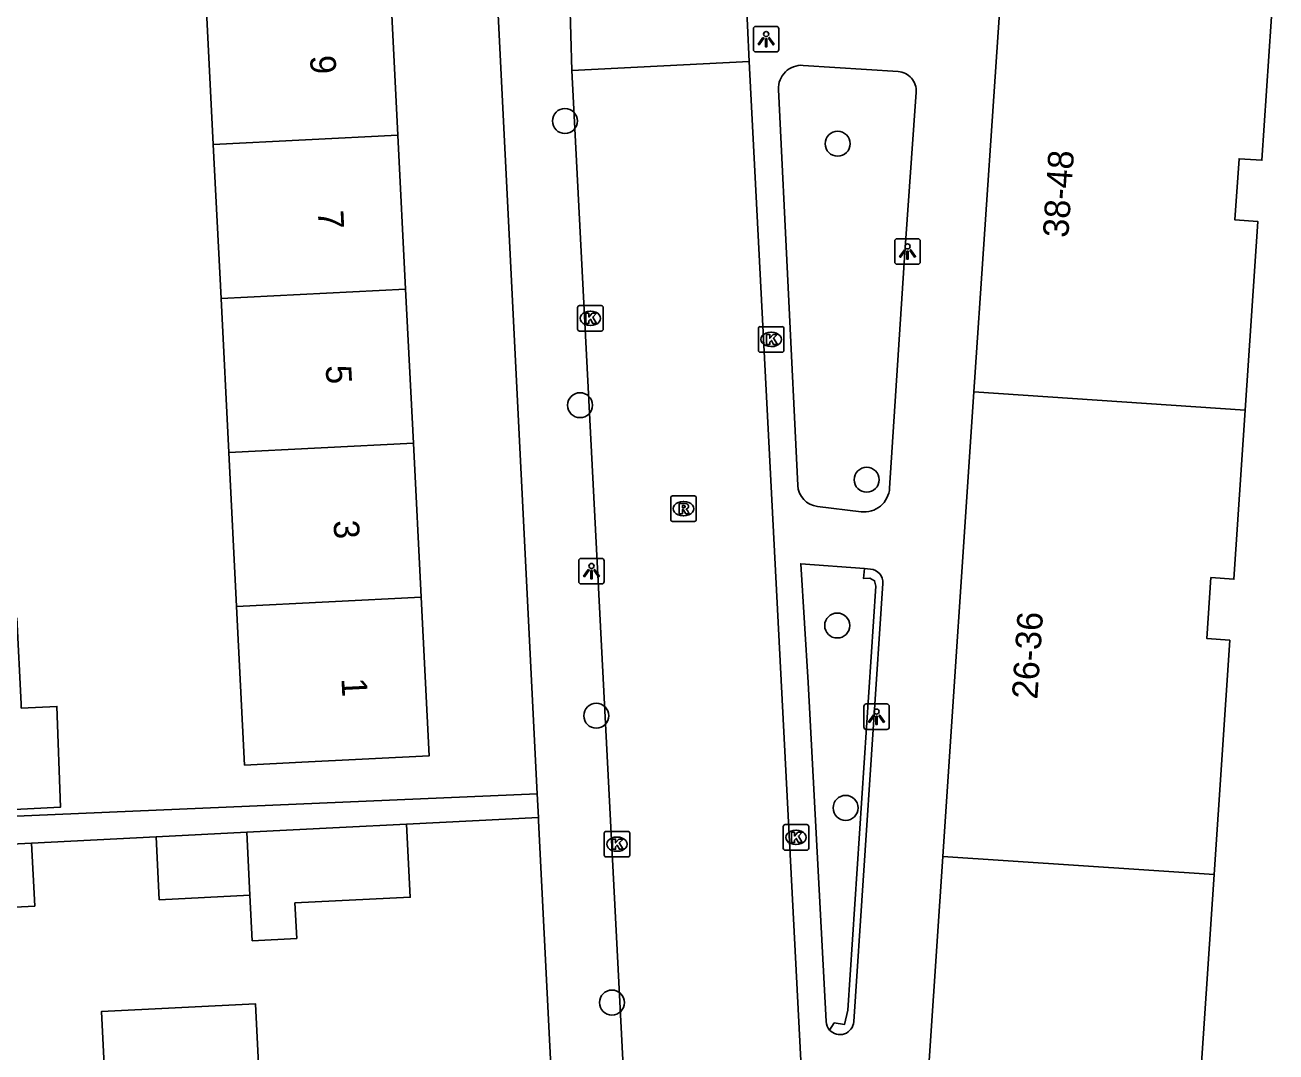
# Model space of a CAD drawing. Extents: x 161084 to 161928, y 385355 to 386522.
# Drawn here: x 161796.19 to 161845.17, y 385892.02 to 385932.25 of the extents above; entities that cross this region are included whole.
import ezdxf

# ---------------------------------------------------------------- set-up
doc = ezdxf.new("R2010")
doc.units = 0
for name, color, linetype in [('IMGEO_Boom', 7, 'Continuous'), ('IMGEO_Haag', 7, 'Continuous'), ('IMGEO_Kolk', 7, 'Continuous'), ('IMGEO_Lichtpunt', 7, 'Continuous'), ('IMGEO_Pand', 7, 'Continuous'), ('IMGEO_Pand_nummerreeks', 7, 'Continuous'), ('IMGEO_Rijbaan_lokaal_open', 7, 'Continuous'), ('IMGEO_Rioolput', 7, 'Continuous'), ('IMGEO_Voetpad_open', 7, 'Continuous')]:
    doc.layers.add(name, color=color, linetype=linetype)

msp = doc.modelspace()

# ---------------------------------------------------------------- linework, layer by layer
at = {"layer": 'IMGEO_Boom'}
for centre in [(161817.328, 385928.491), (161828.005, 385927.599), (161817.918, 385917.359), (161829.141, 385914.438), (161827.987, 385908.728), (161818.555, 385905.195), (161828.317, 385901.585), (161819.167, 385893.958)]:
    msp.add_circle(centre, 0.489, dxfattribs=at)
at = {"layer": 'IMGEO_Haag'}
msp.add_lwpolyline([(161829.052, 385910.955), (161829.018, 385910.564), (161829.266, 385910.581), (161829.449, 385910.481), (161829.499, 385910.266), (161828.404, 385893.656), (161828.272, 385893.093), (161827.874, 385893.159), (161827.691, 385892.881)], dxfattribs=at)
at = {"layer": 'IMGEO_Kolk'}
for p, q in [((161817.898, 385921.26), (161818.75, 385921.26)), ((161817.823, 385920.334), (161817.823, 385921.186)), ((161818.311, 385921.04), (161818.336, 385921.04)), ((161818.824, 385921.186), (161818.824, 385920.334)), ((161818.75, 385920.26), (161817.898, 385920.26)), ((161818.334, 385920.48), (161818.309, 385920.48)), ((161824.901, 385919.508), (161824.901, 385920.36)), ((161824.976, 385920.434), (161825.828, 385920.434)), ((161825.902, 385920.36), (161825.902, 385919.508)), ((161825.389, 385920.214), (161825.414, 385920.214)), ((161825.828, 385919.434), (161824.976, 385919.434)), ((161825.412, 385919.654), (161825.387, 385919.654)), ((161818.939, 385900.662), (161819.791, 385900.662)), ((161825.874, 385900.001), (161825.874, 385900.853)), ((161825.949, 385900.927), (161826.801, 385900.927)), ((161826.362, 385900.707), (161826.387, 385900.707)), ((161826.875, 385900.853), (161826.875, 385900.001)), ((161818.864, 385899.736), (161818.864, 385900.588)), ((161819.352, 385900.442), (161819.377, 385900.442)), ((161819.865, 385900.588), (161819.865, 385899.736)), ((161826.385, 385900.147), (161826.36, 385900.147)), ((161819.791, 385899.662), (161818.939, 385899.662)), ((161819.375, 385899.882), (161819.35, 385899.882)), ((161826.801, 385899.927), (161825.949, 385899.927))]:
    msp.add_line(p, q, dxfattribs=at)
for points in [[(161817.898, 385921.26), (161818.75, 385921.26)], [(161817.823, 385920.334), (161817.823, 385921.186)], [(161818.144, 385920.96), (161818.267, 385920.96), (161818.267, 385920.809), (161818.397, 385920.96), (161818.561, 385920.96), (161818.415, 385920.809), (161818.568, 385920.56), (161818.416, 385920.56), (161818.331, 385920.724), (161818.267, 385920.657), (161818.267, 385920.56), (161818.144, 385920.56), (161818.144, 385920.96)], [(161818.824, 385921.186), (161818.824, 385920.334)], [(161818.75, 385920.26), (161817.898, 385920.26)], [(161824.901, 385919.508), (161824.901, 385920.36)], [(161824.976, 385920.434), (161825.828, 385920.434)], [(161825.902, 385920.36), (161825.902, 385919.508)], [(161825.222, 385920.134), (161825.345, 385920.134), (161825.345, 385919.983), (161825.475, 385920.134), (161825.639, 385920.134), (161825.493, 385919.983), (161825.646, 385919.734), (161825.494, 385919.734), (161825.409, 385919.898), (161825.345, 385919.831), (161825.345, 385919.734), (161825.222, 385919.734), (161825.222, 385920.134)], [(161825.828, 385919.434), (161824.976, 385919.434)], [(161818.939, 385900.662), (161819.791, 385900.662)], [(161825.874, 385900.001), (161825.874, 385900.853)], [(161825.949, 385900.927), (161826.801, 385900.927)], [(161826.875, 385900.853), (161826.875, 385900.001)], [(161818.864, 385899.736), (161818.864, 385900.588)], [(161819.185, 385900.362), (161819.308, 385900.362), (161819.308, 385900.211), (161819.438, 385900.362), (161819.602, 385900.362), (161819.456, 385900.211), (161819.609, 385899.962), (161819.457, 385899.962), (161819.372, 385900.126), (161819.308, 385900.059), (161819.308, 385899.962), (161819.185, 385899.962), (161819.185, 385900.362)], [(161819.865, 385900.588), (161819.865, 385899.736)], [(161826.195, 385900.627), (161826.318, 385900.627), (161826.318, 385900.476), (161826.448, 385900.627), (161826.612, 385900.627), (161826.466, 385900.476), (161826.619, 385900.227), (161826.467, 385900.227), (161826.382, 385900.391), (161826.318, 385900.324), (161826.318, 385900.227), (161826.195, 385900.227), (161826.195, 385900.627)], [(161819.791, 385899.662), (161818.939, 385899.662)], [(161826.801, 385899.927), (161825.949, 385899.927)]]:
    msp.add_lwpolyline(points, dxfattribs=at)
for centre, start, end in [((161817.9, 385921.184), 91.552, 178.448), ((161817.9, 385921.184), 91.552, 178.448), ((161818.748, 385921.184), 1.552, 88.448), ((161818.748, 385921.184), 1.552, 88.448), ((161817.9, 385920.336), 181.552, 268.448), ((161817.9, 385920.336), 181.552, 268.448), ((161818.748, 385920.336), 271.552, 358.448), ((161818.748, 385920.336), 271.552, 358.448), ((161824.978, 385920.358), 91.552, 178.448), ((161824.978, 385920.358), 91.552, 178.448), ((161825.826, 385920.358), 1.552, 88.448), ((161825.826, 385920.358), 1.552, 88.448), ((161824.978, 385919.51), 181.552, 268.448), ((161824.978, 385919.51), 181.552, 268.448), ((161825.826, 385919.51), 271.552, 358.448), ((161825.826, 385919.51), 271.552, 358.448), ((161818.941, 385900.586), 91.552, 178.448), ((161818.941, 385900.586), 91.552, 178.448), ((161819.789, 385900.586), 1.552, 88.448), ((161819.789, 385900.586), 1.552, 88.448), ((161825.951, 385900.851), 91.552, 178.448), ((161825.951, 385900.851), 91.552, 178.448), ((161826.799, 385900.851), 1.552, 88.448), ((161826.799, 385900.851), 1.552, 88.448), ((161818.941, 385899.738), 181.552, 268.448), ((161818.941, 385899.738), 181.552, 268.448), ((161819.789, 385899.738), 271.552, 358.448), ((161819.789, 385899.738), 271.552, 358.448), ((161825.951, 385900.003), 181.552, 268.448), ((161825.951, 385900.003), 181.552, 268.448), ((161826.799, 385900.003), 271.552, 358.448), ((161826.799, 385900.003), 271.552, 358.448)]:
    msp.add_arc(centre, 0.0765, start, end, dxfattribs=at)
for centre, major_axis, ratio, start_param, end_param in [((161818.31, 385920.76), (-0.387, 0.002), 0.722429, 4.712389, 7.853982), ((161818.335, 385920.76), (-0.39, 0.002), 0.717154, 1.570796, 4.712389), ((161825.388, 385919.934), (-0.387, 0.002), 0.722429, 4.712389, 7.853982), ((161825.413, 385919.934), (-0.39, 0.002), 0.717154, 1.570796, 4.712389), ((161826.361, 385900.427), (-0.387, 0.002), 0.722429, 4.712389, 7.853982), ((161826.386, 385900.427), (-0.39, 0.002), 0.717154, 1.570796, 4.712389), ((161819.351, 385900.162), (-0.387, 0.002), 0.722429, 4.712389, 7.853982), ((161819.376, 385900.162), (-0.39, 0.002), 0.717154, 1.570796, 4.712389)]:
    msp.add_ellipse(centre, major_axis=major_axis, ratio=ratio, start_param=start_param, end_param=end_param, dxfattribs=at)
at = {"layer": 'IMGEO_Lichtpunt'}
for p, q in [((161824.706, 385932.1), (161824.706, 385931.293)), ((161824.706, 385932.1), (161824.706, 385931.293)), ((161825.608, 385932.195), (161824.8, 385932.195)), ((161825.608, 385932.195), (161824.8, 385932.195)), ((161825.702, 385931.293), (161825.702, 385932.1)), ((161825.702, 385931.293), (161825.702, 385932.1)), ((161824.8, 385931.199), (161825.608, 385931.199)), ((161824.8, 385931.199), (161825.608, 385931.199)), ((161830.243, 385923.782), (161830.243, 385922.975)), ((161830.243, 385923.782), (161830.243, 385922.975)), ((161831.145, 385923.877), (161830.337, 385923.877)), ((161831.145, 385923.877), (161830.337, 385923.877)), ((161831.239, 385922.975), (161831.239, 385923.782)), ((161831.239, 385922.975), (161831.239, 385923.782)), ((161830.337, 385922.881), (161831.145, 385922.881)), ((161830.337, 385922.881), (161831.145, 385922.881)), ((161817.867, 385911.261), (161817.867, 385910.454)), ((161817.867, 385911.261), (161817.867, 385910.454)), ((161818.769, 385911.356), (161817.961, 385911.356)), ((161818.769, 385911.356), (161817.961, 385911.356)), ((161818.863, 385910.454), (161818.863, 385911.261)), ((161818.863, 385910.454), (161818.863, 385911.261)), ((161817.961, 385910.36), (161818.769, 385910.36)), ((161817.961, 385910.36), (161818.769, 385910.36)), ((161829.03, 385905.559), (161829.03, 385904.752)), ((161829.03, 385905.559), (161829.03, 385904.752)), ((161829.932, 385905.654), (161829.124, 385905.654)), ((161829.932, 385905.654), (161829.124, 385905.654)), ((161830.026, 385904.752), (161830.026, 385905.559)), ((161830.026, 385904.752), (161830.026, 385905.559)), ((161829.124, 385904.658), (161829.932, 385904.658)), ((161829.124, 385904.658), (161829.932, 385904.658))]:
    msp.add_line(p, q, dxfattribs=at)
for points in [[(161825.08, 385931.764), (161825.119, 385931.736), (161824.931, 385931.474), (161824.893, 385931.501), (161825.08, 385931.764)], [(161825.182, 385931.716), (161825.229, 385931.716), (161825.229, 385931.394), (161825.182, 385931.394), (161825.182, 385931.716)], [(161825.292, 385931.736), (161825.33, 385931.763), (161825.517, 385931.501), (161825.478, 385931.473), (161825.292, 385931.736)], [(161830.617, 385923.446), (161830.656, 385923.418), (161830.468, 385923.156), (161830.43, 385923.183), (161830.617, 385923.446)], [(161830.719, 385923.398), (161830.766, 385923.398), (161830.766, 385923.076), (161830.719, 385923.076), (161830.719, 385923.398)], [(161830.829, 385923.418), (161830.867, 385923.445), (161831.054, 385923.183), (161831.015, 385923.155), (161830.829, 385923.418)], [(161818.241, 385910.925), (161818.28, 385910.897), (161818.092, 385910.635), (161818.054, 385910.662), (161818.241, 385910.925)], [(161818.453, 385910.897), (161818.491, 385910.924), (161818.678, 385910.662), (161818.639, 385910.634), (161818.453, 385910.897)], [(161818.343, 385910.877), (161818.39, 385910.877), (161818.39, 385910.555), (161818.343, 385910.555), (161818.343, 385910.877)], [(161829.404, 385905.223), (161829.443, 385905.195), (161829.255, 385904.933), (161829.217, 385904.96), (161829.404, 385905.223)], [(161829.506, 385905.175), (161829.553, 385905.175), (161829.553, 385904.853), (161829.506, 385904.853), (161829.506, 385905.175)], [(161829.616, 385905.195), (161829.654, 385905.222), (161829.841, 385904.96), (161829.802, 385904.932), (161829.616, 385905.195)]]:
    msp.add_lwpolyline(points, dxfattribs=at)
for centre in [(161825.205, 385931.898), (161830.742, 385923.58), (161818.366, 385911.059), (161829.529, 385905.357)]:
    msp.add_circle(centre, 0.0994, dxfattribs=at)
for centre, start, end in [((161824.8, 385932.1), 90, 180), ((161824.8, 385932.1), 90, 180), ((161825.608, 385932.1), 0, 90), ((161825.608, 385932.1), 0, 90), ((161824.8, 385931.293), 180, 270), ((161824.8, 385931.293), 180, 270), ((161825.608, 385931.293), 270, 0), ((161825.608, 385931.293), 270, 360), ((161830.337, 385923.782), 90, 180), ((161830.337, 385923.782), 90, 180), ((161831.145, 385923.782), 0, 90), ((161831.145, 385923.782), 0, 90), ((161830.337, 385922.975), 180, 270), ((161830.337, 385922.975), 180, 270), ((161831.145, 385922.975), 270, 0), ((161831.145, 385922.975), 270, 360), ((161817.961, 385911.261), 90, 180), ((161817.961, 385911.261), 90, 180), ((161818.769, 385911.261), 0, 90), ((161818.769, 385911.261), 0, 90), ((161817.961, 385910.454), 180, 270), ((161817.961, 385910.454), 180, 270), ((161818.769, 385910.454), 270, 0), ((161818.769, 385910.454), 270, 360), ((161829.124, 385905.559), 90, 180), ((161829.124, 385905.559), 90, 180), ((161829.932, 385905.559), 0, 90), ((161829.932, 385905.559), 0, 90), ((161829.124, 385904.752), 180, 270), ((161829.124, 385904.752), 180, 270), ((161829.932, 385904.752), 270, 0), ((161829.932, 385904.752), 270, 360)]:
    msp.add_arc(centre, 0.0946, start, end, dxfattribs=at)
at = {"layer": 'IMGEO_Pand'}
for points in [[(161833.343, 385917.876), (161834.546, 385935.835)], [(161845.168, 385935.124), (161844.62, 385926.954), (161843.721, 385927.014), (161843.56, 385924.614), (161844.46, 385924.554), (161843.965, 385917.164)], [(161810.481, 385933.97), (161810.786, 385927.935)], [(161803.558, 385927.57), (161803.253, 385933.605)], [(161803.558, 385927.57), (161810.786, 385927.935)], [(161810.786, 385927.935), (161811.09, 385921.901)], [(161803.863, 385921.536), (161803.558, 385927.57)], [(161803.863, 385921.536), (161811.09, 385921.901)], [(161811.09, 385921.901), (161811.395, 385915.867)], [(161804.168, 385915.502), (161803.863, 385921.536)], [(161832.124, 385899.683), (161833.343, 385917.876)], [(161843.965, 385917.164), (161833.343, 385917.876)], [(161843.965, 385917.164), (161843.521, 385910.543), (161842.621, 385910.603), (161842.461, 385908.213), (161843.361, 385908.153), (161842.746, 385898.971)], [(161804.168, 385915.502), (161811.395, 385915.867)], [(161811.395, 385915.867), (161811.7, 385909.832)], [(161804.472, 385909.467), (161804.168, 385915.502)], [(161811.7, 385909.832), (161812.013, 385903.624), (161807.02, 385903.372), (161804.786, 385903.259), (161804.472, 385909.467)], [(161811.7, 385909.832), (161804.472, 385909.467)], [(161793.685, 385901.414), (161797.572, 385901.608), (161797.437, 385905.559), (161796.04, 385905.492), (161796.032, 385905.66), (161795.869, 385909.033)], [(161804.869, 385900.63), (161808.501, 385900.814), (161811.124, 385900.945)], [(161804.993, 385898.163), (161805.083, 385896.38), (161806.824, 385896.468), (161806.754, 385897.858), (161811.269, 385898.084), (161811.124, 385900.945)], [(161792.813, 385900.023), (161796.445, 385900.207)], [(161796.445, 385900.207), (161796.57, 385897.74), (161792.937, 385897.556)], [(161801.32, 385900.451), (161804.869, 385900.63)], [(161804.993, 385898.163), (161801.445, 385897.984), (161801.32, 385900.451)], [(161804.869, 385900.63), (161804.993, 385898.163)], [(161830.921, 385881.723), (161832.124, 385899.683)], [(161832.124, 385899.683), (161842.746, 385898.971)], [(161842.746, 385898.971), (161842.251, 385891.582), (161841.351, 385891.642), (161841.192, 385889.262), (161842.092, 385889.202), (161841.543, 385881.011)], [(161805.352, 385891.028), (161805.207, 385893.908), (161799.179, 385893.604), (161799.324, 385890.724)]]:
    msp.add_lwpolyline(points, dxfattribs=at)
at = {"layer": 'IMGEO_Rijbaan_lokaal_open'}
for points in [[(161824.409, 385933.649), (161824.543, 385930.825)], [(161817.598, 385930.465), (161817.524, 385933.25)], [(161824.543, 385930.825), (161817.598, 385930.465)], [(161824.543, 385930.825), (161826.78, 385887.396), (161827.216, 385878.955)], [(161820.274, 385878.537), (161817.598, 385930.465)]]:
    msp.add_lwpolyline(points, dxfattribs=at)
at = {"layer": 'IMGEO_Rioolput'}
for p, q in [((161821.467, 385912.879), (161821.467, 385913.731)), ((161821.542, 385913.805), (161822.394, 385913.805)), ((161821.955, 385913.585), (161821.98, 385913.585)), ((161822.468, 385913.731), (161822.468, 385912.879)), ((161821.978, 385913.025), (161821.953, 385913.025)), ((161822.394, 385912.805), (161821.542, 385912.805))]:
    msp.add_line(p, q, dxfattribs=at)
for points in [[(161821.467, 385912.879), (161821.467, 385913.731)], [(161821.542, 385913.805), (161822.394, 385913.805)], [(161822.056, 385913.503), (161821.804, 385913.505), (161821.804, 385913.105)], [(161821.982, 385913.424), (161821.928, 385913.424), (161821.928, 385913.343)], [(161822.468, 385913.731), (161822.468, 385912.879)], [(161821.804, 385913.105), (161821.928, 385913.105), (161821.928, 385913.267), (161821.939, 385913.267)], [(161821.928, 385913.343), (161821.98, 385913.343)], [(161821.986, 385913.238), (161822.057, 385913.105), (161822.197, 385913.105), (161822.132, 385913.231)], [(161822.394, 385912.805), (161821.542, 385912.805)]]:
    msp.add_lwpolyline(points, dxfattribs=at)
for centre, radius, start, end in [((161821.544, 385913.729), 0.0765, 91.552, 178.448), ((161821.544, 385913.729), 0.0765, 91.552, 178.448), ((161821.988, 385913.328), 0.0964, 77.0061, 93.1865), ((161822.002, 385913.385), 0.0378, 276.6634, 79.6772), ((161822.055, 385913.393), 0.109, 350.3612, 89.416), ((161822.053, 385913.393), 0.112, 277.5842, 350.9817), ((161822.392, 385913.729), 0.0765, 1.552, 88.448), ((161822.392, 385913.729), 0.0765, 1.552, 88.448), ((161821.938, 385913.214), 0.0533, 26.0293, 88.6989), ((161821.964, 385913.532), 0.19, 274.7715, 282.9687), ((161822.037, 385913.178), 0.108, 29.5134, 73.7905), ((161821.544, 385912.881), 0.0765, 181.552, 268.448), ((161821.544, 385912.881), 0.0765, 181.552, 268.448), ((161822.392, 385912.881), 0.0765, 271.552, 358.448), ((161822.392, 385912.881), 0.0765, 271.552, 358.448)]:
    msp.add_arc(centre, radius, start, end, dxfattribs=at)
for centre, major_axis, ratio, start_param, end_param in [((161821.954, 385913.305), (-0.387, 0.002), 0.722429, 4.712389, 7.853982), ((161821.979, 385913.305), (-0.39, 0.002), 0.717154, 1.570796, 4.712389)]:
    msp.add_ellipse(centre, major_axis=major_axis, ratio=ratio, start_param=start_param, end_param=end_param, dxfattribs=at)
at = {"layer": 'IMGEO_Voetpad_open'}
for points in [[(161816.244, 385902.138), (161813.117, 385964.498), (161808.949, 385964.315)], [(161826.652, 385930.671), (161830.372, 385930.427)], [(161826.443, 385914.219), (161825.687, 385929.723)], [(161831.08, 385929.617), (161830.642, 385923.335), (161830.041, 385914.113)], [(161828.921, 385913.183), (161827.215, 385913.39)], [(161827.551, 385893.217), (161826.85, 385906.495), (161826.562, 385911.144), (161829.052, 385910.955)], [(161829.052, 385910.955), (161829.289, 385910.937)], [(161829.78, 385910.368), (161828.637, 385893.21)], [(161793.685, 385901.414), (161793.696, 385901.172), (161816.244, 385902.138)], [(161816.29, 385901.204), (161816.244, 385902.138)], [(161811.124, 385900.945), (161816.29, 385901.204)], [(161816.29, 385901.204), (161816.297, 385901.071), (161817.417, 385878.743)], [(161796.445, 385900.207), (161801.32, 385900.451)]]:
    msp.add_lwpolyline(points, dxfattribs=at)
for centre, radius, start, end in [((161826.592, 385929.767), 0.906, 86.2276, 182.7541), ((161830.322, 385929.669), 0.76, 356.0785, 86.2333), ((161827.318, 385914.26), 0.876, 182.6902, 263.2317), ((161829.041, 385914.178), 1.002, 263.1447, 356.2649), ((161829.249, 385910.406), 0.532, 355.8915, 85.6915), ((161828.094, 385893.246), 0.543, 183.0518, 222.1879), ((161828.094, 385893.248), 0.545, 222.3087, 356.0446)]:
    msp.add_arc(centre, radius, start, end, dxfattribs=at)

# ---------------------------------------------------------------- texts
at = {"layer": 'IMGEO_Pand_nummerreeks'}
for s, rotation, p in [('9', 272.8901, (161807.344, 385931.045)), ('38-48', 86.1678, (161837.034, 385923.9)), ('7', 272.8901, (161807.65, 385924.976)), ('5', 272.8901, (161807.957, 385918.907)), ('3', 272.8901, (161808.263, 385912.837)), ('26-36', 86.1678, (161835.823, 385905.82)), ('1', 272.8901, (161808.575, 385906.654))]:
    msp.add_text(s, height=1, rotation=rotation, dxfattribs=at).set_placement(p)

doc.saveas('drawing.dxf')
